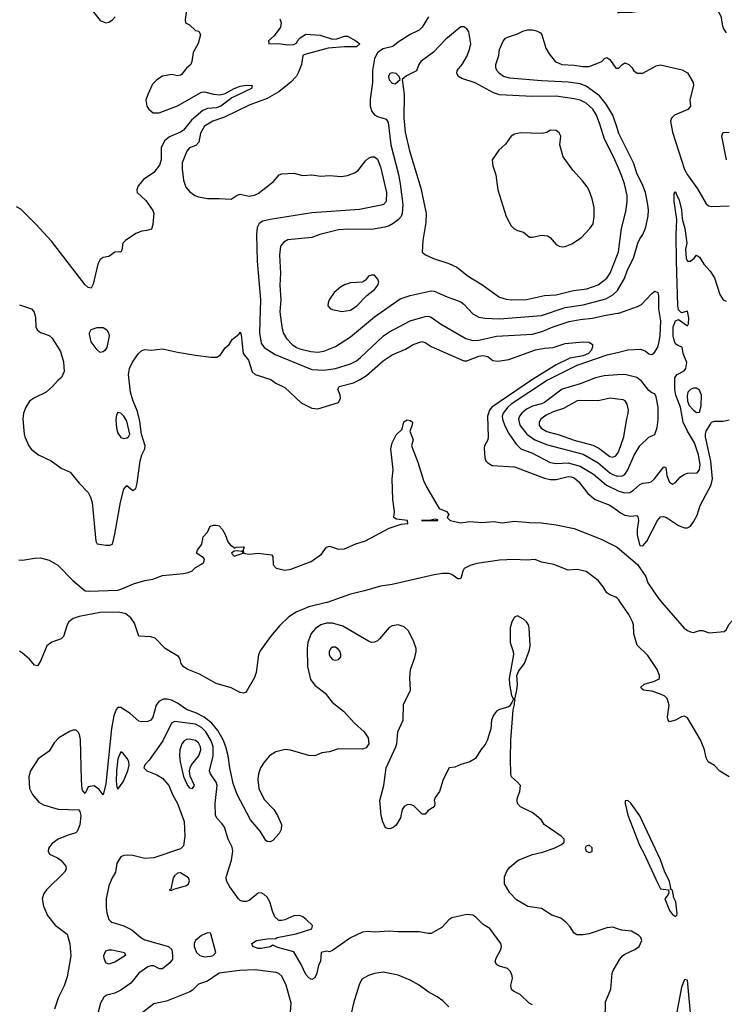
# Model space of a CAD drawing. Header units: inches. Extents: x 2001573 to 2220545, y 644482 to 846830.
# Tile 470 of 656: x 2125991 to 2130717, y 737302 to 743911. Entities that reach past the tile are written whole.
import ezdxf

# ---------------------------------------------------------------- set-up
doc = ezdxf.new("R2010")
doc.units = ezdxf.units.IN
doc.header["$MEASUREMENT"] = 0
for name, color, linetype in [('C1723', 7, 'Continuous'), ('C1724', 7, 'Continuous'), ('C1733', 7, 'Continuous'), ('C1734', 7, 'Continuous')]:
    doc.layers.add(name, color=color, linetype=linetype)

msp = doc.modelspace()

# ---------------------------------------------------------------- linework, layer by layer
at = {"layer": 'C1723', "color": 5}
for points, elevation in [([(2128053, 740000), (2128050, 739998.9), (2127930, 739969.6), (2127845.8, 739934.2), (2127796.7, 739903.3), (2127735.9, 739844.1), (2127672.8, 739770), (2127604.8, 739675.2), (2127592.1, 739647.9), (2127576.5, 739530), (2127565.1, 739494.9), (2127514.6, 739405.4), (2127504.9, 739395.1), (2127490.4, 739389.6), (2127470, 739394), (2127410, 739426.6), (2127310, 739455.4), (2127197, 739517), (2127119, 739550), (2127090, 739567), (2127075.1, 739590), (2127064.8, 739624.8), (2127056.9, 739636.9), (2126966.6, 739690), (2126900.1, 739760.1), (2126870, 739769.4), (2126790, 739772.7), (2126761.1, 739861.1), (2126736.2, 739896.2), (2126702.4, 739922.4), (2126653.2, 739933.2), (2126530, 739931.7), (2126390, 739904.1), (2126350, 739891.1), (2126320.9, 739870), (2126310.4, 739850), (2126285.5, 739770), (2126270, 739755.3), (2126207.7, 739732.3), (2126172.5, 739707.5), (2126130, 739605.2), (2126110, 739575.1), (2126090, 739579.5), (2126057.7, 739617.7), (2126010, 739658.7), (2125990, 739671.6)], 180), ([(2130000, 737809.3), (2129970, 737819.1), (2129930, 737815.4), (2129810, 737775.6), (2129770, 737767.6), (2129727.8, 737767.8), (2129710, 737779.3), (2129682.3, 737822.3), (2129653.7, 737853.7), (2129620.5, 737880.5), (2129561, 737901), (2129490, 737946), (2129399.4, 737959.4), (2129323.8, 738003.8), (2129279.3, 738050), (2129243.6, 738110), (2129242.3, 738157.7), (2129259.7, 738200.3), (2129277.6, 738222.4), (2129334, 738270), (2129430, 738306.7), (2129497.5, 738322.5), (2129575.3, 738350), (2129625.6, 738374.4), (2129642, 738390), (2129642, 738410), (2129622, 738430), (2129508, 738510), (2129490, 738538), (2129455.3, 738570), (2129428.7, 738590), (2129350, 738626.6), (2129330, 738649), (2129326.6, 738670), (2129329.4, 738690), (2129345.2, 738730), (2129349, 738770), (2129330, 738794), (2129290, 738829), (2129286, 738846), (2129282, 738950), (2129285, 739075), (2129300.5, 739279.5), (2129310, 739314), (2129311.5, 739350), (2129325.6, 739410), (2129329.5, 739449.5), (2129325.6, 739510), (2129338.5, 739541.5), (2129376.1, 739590), (2129410, 739680.4), (2129414.6, 739710), (2129409.1, 739829.1), (2129403.1, 739850), (2129390, 739869.7), (2129370, 739887.1), (2129330.8, 739909.2), (2129310, 739901.2), (2129291.6, 739868.4), (2129281.5, 739830), (2129280.3, 739730), (2129301.1, 739670), (2129302.6, 739650), (2129274.8, 739490), (2129276.3, 739450), (2129290, 739374), (2129302, 739350), (2129292.7, 739327.3), (2129276.3, 739303.7), (2129264.5, 739295.5), (2129210, 739280.9), (2129190, 739269.3), (2129170, 739242.7), (2129156.4, 739210), (2129150.6, 739150), (2129126.9, 739073.1), (2129114, 739046), (2129084, 739010), (2129048.1, 738951.9), (2129010.4, 738929.6), (2128950, 738912.7), (2128910, 738893.2), (2128871.6, 738888.4), (2128830.8, 738810), (2128806.8, 738730), (2128778, 738690), (2128771.3, 738670), (2128776, 738650), (2128770, 738628), (2128730, 738602), (2128710, 738578), (2128690, 738578), (2128633.8, 738633.8), (2128610, 738642.7), (2128590, 738641.2), (2128570, 738629), (2128557.3, 738610), (2128545.8, 738554.2), (2128515.2, 738504.8), (2128493.4, 738486.6), (2128470, 738479), (2128445.6, 738485.6), (2128426.3, 738526.3), (2128416, 738570), (2128407.3, 738670), (2128433.6, 738770), (2128449.6, 738890.4), (2128514.5, 739030), (2128520.7, 739050), (2128527.6, 739130), (2128562.2, 739210), (2128565.5, 739314.5), (2128612.1, 739410), (2128607.6, 739492.4), (2128612.2, 739550), (2128641.7, 739630), (2128649.7, 739670), (2128649.7, 739690), (2128635.7, 739735.7), (2128598, 739810), (2128570, 739836.3), (2128530, 739848.3), (2128490, 739843.5), (2128470, 739831.3), (2128403.7, 739756.3), (2128390, 739742.9), (2128370, 739733), (2128350, 739731.3), (2128330, 739738.9), (2128159.4, 739839.4), (2128090, 739859.9), (2128050, 739859.9), (2128010, 739848.2), (2127975.7, 739824.3), (2127947.1, 739790), (2127923.5, 739730), (2127918.6, 739690), (2127920.6, 739570), (2127941.7, 739481.7), (2127970, 739444.6), (2128039.5, 739390), (2128086.7, 739330), (2128162.4, 739270), (2128235.8, 739190), (2128301.3, 739130), (2128328.2, 739090), (2128333.4, 739050), (2128315.3, 739024.7), (2128290, 739014), (2128130, 739015.8), (2128070, 738996.9), (2128018, 738990), (2127970, 738969.7), (2127930, 738972.1), (2127808.4, 739008.4), (2127771.9, 739011.9), (2127710, 738997.4), (2127667.5, 738970), (2127630, 738926.8), (2127607.2, 738890), (2127592, 738850), (2127588.4, 738811.6), (2127596, 738750), (2127630, 738677.3), (2127696.5, 738610), (2127721.2, 738570), (2127747.6, 738510), (2127745.4, 738474.6), (2127732.3, 738447.7), (2127690, 738400.9), (2127670, 738392), (2127650, 738395.1), (2127641.7, 738401.7), (2127604.7, 738464.7), (2127540, 738540), (2127450.8, 738710.8), (2127423.5, 738783.5), (2127399.6, 738890), (2127389.9, 738970), (2127373.1, 739030), (2127356.3, 739076.3), (2127320, 739140), (2127278.8, 739190), (2127229.2, 739229.2), (2127177.2, 739257.2), (2127110, 739281.8), (2127050, 739323.2), (2127010, 739343), (2126979.3, 739350), (2126956, 739350), (2126924.8, 739335.2), (2126905.5, 739310), (2126885.1, 739230), (2126871, 739209), (2126850, 739201), (2126810, 739197.2), (2126790, 739202.2), (2126733.2, 739253.2), (2126670, 739294.6), (2126650, 739294.2), (2126639.3, 739280.7), (2126622, 739238), (2126606.1, 739153.9), (2126570, 738781.2), (2126550, 738708.7), (2126524.7, 738744.7), (2126490, 738768), (2126450, 738762), (2126430, 738718), (2126414.6, 738734.6), (2126410, 738746), (2126406.4, 738806.4), (2126399.8, 739079.8), (2126393, 739113), (2126386.5, 739126.5), (2126370, 739142), (2126350, 739142.6), (2126330, 739135.5), (2126253.7, 739090), (2126222, 739058), (2126190, 739001.5), (2126114.6, 738950), (2126062.8, 738870), (2126052.8, 738830), (2126056.9, 738750), (2126077.4, 738710), (2126119.3, 738659.3), (2126150, 738640.2), (2126250, 738612.8), (2126387.1, 738607.1), (2126395.6, 738595.6), (2126400.2, 738570), (2126394.2, 738505.8), (2126377.7, 738462.3), (2126367.2, 738452.8), (2126310, 738436.1), (2126250, 738409.8), (2126210, 738382.2), (2126184.3, 738350), (2126181.8, 738330), (2126190.2, 738310.2), (2126245, 738285), (2126267, 738270), (2126299.6, 738230), (2126302.6, 738210), (2126291.8, 738190), (2126170, 738069.8), (2126153.6, 738046.4), (2126143.1, 738010), (2126150, 737961.7), (2126177.5, 737897.5), (2126230, 737833.4), (2126310, 737773.1), (2126327.7, 737707.7), (2126333.6, 737626.4), (2126310, 737485.6), (2126290, 737426), (2126251.1, 737348.9), (2126224.4, 737270)], 220), ([(2129430, 737297.8), (2129408.3, 737310), (2129348.4, 737368.4), (2129302.9, 737390), (2129290, 737401.6), (2129286, 737430), (2129296, 737476), (2129294.3, 737494.3), (2129283, 737523), (2129263.1, 737543.1), (2129210, 737557.2), (2129190, 737569.9), (2129180.9, 737590), (2129187.4, 737612.6), (2129217.6, 737670), (2129222.9, 737690), (2129217.6, 737710), (2129143.6, 737810), (2129098.8, 737838.8), (2129050, 737888), (2129030, 737900.5), (2128990, 737904.7), (2128890, 737882.7), (2128868.8, 737870), (2128823, 737817), (2128750, 737778), (2128730, 737777), (2128670, 737787.8), (2128530, 737788.4), (2128470, 737794), (2128370, 737787.1), (2128329.1, 737790.9), (2128290, 737785.4), (2128209.2, 737749.2), (2128090, 737662.7), (2128070, 737654), (2128050, 737659), (2128014, 737650), (2128007.7, 737590), (2127995.8, 737564.2), (2127984.9, 737510), (2127970, 737479), (2127950, 737469.2), (2127930, 737479), (2127910, 737502), (2127878, 737570), (2127830, 737654), (2127723.1, 737683.1), (2127690, 737698), (2127671.1, 737688.9), (2127610, 737676), (2127590, 737676), (2127555.3, 737690), (2127548.7, 737710), (2127579, 737730), (2127650, 737741.6), (2127710, 737744.7), (2127718, 737750), (2127844.8, 737775.2), (2127951.5, 737808.5), (2127956, 737830), (2127912.3, 737872.3), (2127890, 737889.6), (2127870, 737897.6), (2127830, 737895.6), (2127769.6, 737869.6), (2127750, 737863.5), (2127730, 737864.7), (2127701.3, 737890), (2127686.3, 737926.3), (2127669.7, 737990), (2127650, 738020.5), (2127630, 738038.7), (2127610, 738049.6), (2127590, 738047.3), (2127530, 737998), (2127510, 737991.1), (2127490, 737991.1), (2127470, 737998.9), (2127458, 738010), (2127401.7, 738090), (2127378.9, 738130), (2127375.8, 738155.8), (2127412, 738270), (2127421.1, 738330), (2127416.1, 738356.1), (2127389.7, 738410), (2127363.9, 738490), (2127350, 738513), (2127314.7, 738550), (2127305.1, 738570), (2127301.6, 738650), (2127316, 738770), (2127310, 738793.3), (2127269.9, 738850), (2127263.4, 738870), (2127288.8, 738970), (2127288.5, 739030), (2127276.3, 739070), (2127239.9, 739130), (2127210, 739160.6), (2127170, 739182.6), (2127030, 739200.3), (2127010.2, 739189.8), (2126950.2, 739070), (2126859, 738941), (2126830.6, 738910), (2126822.8, 738890), (2126844, 738870), (2126910, 738842.9), (2126950, 738820.4), (2126990.9, 738770), (2127016.7, 738710), (2127050.1, 738650), (2127093.5, 738530), (2127099.6, 738430), (2127090, 738365.4), (2127070, 738345.2), (2126890, 738285.7), (2126830, 738281.7), (2126750, 738301.5), (2126717, 738303), (2126690, 738300.7), (2126670, 738292.7), (2126643.8, 738250), (2126634, 738190), (2126610, 738147.3), (2126590, 738096.9), (2126572, 738010), (2126571.2, 737951.2), (2126575.7, 737915.7), (2126590, 737871.8), (2126601.2, 737861.2), (2126610, 737853.4), (2126690, 737829.1), (2126742.7, 737802.7), (2126803.2, 737750), (2126830, 737734.2), (2126989.6, 737689.6), (2127011.5, 737670), (2127016.8, 737630), (2127015, 737605), (2126999.3, 737580.7), (2126950, 737540.7), (2126930, 737539.4), (2126890, 737560.3), (2126870, 737560.8), (2126850, 737553.6), (2126790.3, 737510), (2126737, 737443), (2126670, 737396.1), (2126630, 737377.3), (2126575.9, 737364.1), (2126556, 737350), (2126533.8, 737310), (2126516.9, 737250)], 240), ([(2130000, 736792.7), (2129990, 736809.3), (2129950, 736819.5), (2129936, 736830), (2129926.7, 736846.7), (2129911.6, 736930), (2129916.3, 737030), (2129882, 737110), (2129882, 737130), (2129911.5, 737210), (2129919.7, 737260.3), (2129920.6, 737319.4), (2129955.9, 737404.1), (2129965.1, 737510), (2129971.6, 737530), (2130000, 737578.2)], 220), ([(2127807.5, 737250), (2127811.8, 737310), (2127779.1, 737430), (2127750, 737490.6), (2127730, 737508.4), (2127710, 737515.5), (2127570, 737533.7), (2127466, 737530), (2127330, 737510.8), (2127250, 737458.2), (2127190, 737436.9), (2127150, 737396.9), (2127133.1, 737386.9), (2126976.4, 737323.6), (2126890, 737304.4), (2126792.2, 737230)], 260), ([(2128870, 737285.6), (2128830, 737324.7), (2128791.7, 737351.7), (2128730, 737386.6), (2128670.8, 737430.8), (2128610, 737464.4), (2128530, 737497.2), (2128430, 737517.2), (2128371.4, 737508.6), (2128330, 737495.8), (2128286.7, 737470), (2128267.1, 737432.9), (2128230, 737309.2), (2128202.9, 737190)], 260)]:
    msp.add_lwpolyline(points, dxfattribs=dict(at, elevation=elevation))
for points, elevation in [([(2128090, 739699.6), (2128078, 739690), (2128067.8, 739670), (2128067.6, 739650), (2128073.5, 739633.5), (2128090, 739617.1), (2128110, 739612.4), (2128130, 739617.1), (2128145.4, 739634.6), (2128146, 739650), (2128139.7, 739670), (2128130, 739684.5), (2128110, 739698.7)], 240), ([(2127130, 739082.4), (2127110, 739079), (2127094.6, 739070), (2127079.3, 739050), (2127065.1, 739010), (2127062.9, 738970), (2127067.1, 738930), (2127090, 738831), (2127117.1, 738770), (2127130, 738755.5), (2127150, 738750.7), (2127164.5, 738770), (2127133.7, 738833.7), (2127130.7, 738870), (2127134.4, 738890), (2127144.2, 738910), (2127193.3, 738970), (2127206.3, 739010), (2127204.3, 739030), (2127190, 739057.1), (2127170, 739073.6)], 260), ([(2126670, 738997), (2126650, 738949.3), (2126641.3, 738870), (2126638.7, 738798.7), (2126642.9, 738762.9), (2126650, 738745.7), (2126684.7, 738795.3), (2126717, 738870), (2126726.3, 738906.3), (2126722.7, 738930), (2126713.2, 738950), (2126685.8, 738985.8)], 240), ([(2129810, 738369.2), (2129790, 738364), (2129784.4, 738350), (2129790, 738328.9), (2129810, 738320.4), (2129830, 738328), (2129830, 738353.2)], 220), ([(2127070, 738183.7), (2127050, 738182.7), (2127030, 738165.2), (2127021.6, 738150), (2127004.7, 738075.3), (2126994, 738070), (2127010, 738066), (2127024, 738076), (2127110, 738099.1), (2127122.7, 738110), (2127129.4, 738130), (2127123.7, 738150)], 260), ([(2127250, 737782.9), (2127210, 737764.7), (2127170.4, 737730), (2127161.1, 737710), (2127161.7, 737690), (2127178, 737650), (2127199.3, 737630), (2127230, 737621.8), (2127270, 737625.8), (2127289.8, 737630.2), (2127306.3, 737650), (2127274.2, 737774.2), (2127270, 737779.3)], 260), ([(2126590, 737570.7), (2126570, 737579.8), (2126558.2, 737610), (2126556.6, 737630), (2126570, 737660.7), (2126590, 737668.4), (2126610, 737668.1), (2126694, 737650), (2126700.5, 737630), (2126630, 737584.7)], 220)]:
    msp.add_lwpolyline(points, close=True, dxfattribs=dict(at, elevation=elevation))
at = {"layer": 'C1724', "color": 5}
for points, elevation in [([(2126430, 744033.4), (2126530, 743905.3), (2126570, 743889.1), (2126590, 743894), (2126614, 743910), (2126632, 743930)], 220), ([(2127114, 744010), (2127100.7, 743910), (2127104, 743890), (2127130, 743877), (2127170, 743839.5), (2127193.4, 743833.4), (2127204.9, 743810), (2127188.2, 743751.8), (2127154.9, 743690), (2127146, 743630), (2127138, 743610), (2127110, 743585.4), (2127075.8, 743544.2), (2127070, 743538.7), (2127050, 743534.3), (2127010, 743542.7), (2126950, 743531.3), (2126910, 743507.2), (2126882.4, 743477.6), (2126850.2, 743410), (2126838.3, 743370), (2126844.9, 743330), (2126856.3, 743310), (2126885.5, 743285.5), (2126926.8, 743286.8), (2127050, 743333.6), (2127210, 743425.1), (2127230, 743426.8), (2127290, 743411), (2127332.5, 743407.5), (2127370, 743416.2), (2127430, 743449.2), (2127470, 743464.2), (2127512.1, 743472.1), (2127550.8, 743470), (2127545.5, 743450), (2127414.6, 743385.4), (2127340.2, 743330), (2127310, 743319.3), (2127250, 743314.7), (2127218.9, 743301.1), (2127144.1, 743235.9), (2127090, 743169.8), (2127070, 743156.8), (2126995.6, 743124.4), (2126962, 743098), (2126941, 743050), (2126940.1, 742970), (2126930, 742933.7), (2126890, 742884.4), (2126820.6, 742839.4), (2126785.1, 742794.9), (2126775.8, 742770), (2126779.3, 742750), (2126837.8, 742697.8), (2126884.7, 742630), (2126890.2, 742610), (2126889.3, 742590), (2126884.2, 742535.8), (2126874.4, 742505.6), (2126844.4, 742495.6), (2126810, 742491.8), (2126770, 742475.5), (2126701.6, 742430), (2126682, 742410), (2126677.1, 742362.9), (2126670.5, 742349.5), (2126652.9, 742352.9), (2126630, 742349.5), (2126590, 742322), (2126550, 742314.7), (2126530, 742300.7), (2126514.6, 742270), (2126484, 742136), (2126470, 742109.6), (2126450, 742112.8), (2126430, 742130.9), (2126204.2, 742424.2), (2126099.6, 742539.6), (2125998.1, 742638.1), (2125970, 742653.8)], 220), ([(2127735.9, 743915.9), (2127745.2, 743890), (2127739.5, 743860.5), (2127696.9, 743803.1), (2127659.1, 743770), (2127662, 743750), (2127727.8, 743752.2), (2127790, 743743.1), (2127830, 743744), (2127850, 743756), (2127855.1, 743770), (2127871.5, 743790), (2127910, 743812.8), (2128006.4, 743806.4), (2128090, 743779.6), (2128117.2, 743782.8), (2128170, 743801.1), (2128190, 743799.5), (2128244.9, 743770), (2128271.4, 743750), (2128250, 743729.2), (2128170, 743728.7), (2128061.2, 743718.8), (2127902.6, 743677.4), (2127890.3, 743669.7), (2127880.3, 743610), (2127862, 743558), (2127847.7, 743532.3), (2127809.3, 743490.7), (2127730, 743427.6), (2127650, 743382.7), (2127530, 743338.1), (2127364.1, 743255.9), (2127286.4, 743230), (2127230, 743195.3), (2127203.5, 743150), (2127192, 743088), (2127172.4, 743067.6), (2127130.4, 743050), (2127120.3, 743039.7), (2127111.8, 743028.2), (2127080.3, 742950), (2127080.3, 742910), (2127090, 742834), (2127106.2, 742786.2), (2127130, 742758.8), (2127166, 742730), (2127190, 742721.6), (2127250, 742710.4), (2127328.3, 742711.7), (2127410, 742705.7), (2127450, 742732.2), (2127470, 742739.5), (2127530, 742727.4), (2127566, 742734), (2127590, 742744.9), (2127694.5, 742825.5), (2127731.2, 742868.8), (2127750, 742876), (2127830, 742880.1), (2127890, 742865.8), (2127950, 742868.7), (2128010, 742861.4), (2128070, 742865.9), (2128150, 742859), (2128190, 742864.1), (2128237.4, 742882.6), (2128261.6, 742898.4), (2128310, 742964.5), (2128330, 742981.6), (2128350, 742990.3), (2128370, 742990.4), (2128390, 742974.9), (2128410, 742923), (2128451.3, 742750), (2128450.1, 742689.9), (2128432, 742670), (2128415, 742665), (2128270, 742636.7), (2127950, 742615), (2127670, 742570.5), (2127621.7, 742558.3), (2127597, 742543), (2127583.7, 742516.3), (2127579.1, 742470), (2127584.2, 742290), (2127605.8, 742030), (2127600.2, 741810), (2127610, 741739.1), (2127630.2, 741710), (2127703.8, 741663.8), (2127950, 741562.5), (2128030, 741558.9), (2128110, 741569.1), (2128210, 741601.6), (2128250, 741621.8), (2128277.3, 741642.7), (2128431.3, 741788.7), (2128466.3, 741813.7), (2128610, 741890.2), (2128710, 741919.2), (2128730, 741921.2), (2128750, 741915.2), (2128813.1, 741870), (2128984.2, 741770), (2129030, 741757.8), (2129070, 741758.9), (2129190, 741787.5), (2129430, 741801.2), (2129499.2, 741820.8), (2129569.5, 741850.5), (2129675.4, 741884.6), (2129750, 741898.7), (2129833.4, 741906.6), (2129910, 741926.3), (2130000, 741940.2)], 240), ([(2128733.4, 743930), (2128690, 743861.6), (2128670, 743839.6), (2128610, 743811), (2128530, 743759.8), (2128494.6, 743730), (2128430, 743714.5), (2128410, 743703.9), (2128390, 743689), (2128370.1, 743650), (2128357.2, 743570), (2128358.5, 743490), (2128342, 743378), (2128342.6, 743330), (2128354, 743294), (2128370, 743273.4), (2128390, 743262), (2128450, 743243.6), (2128462, 743222), (2128481, 743070), (2128531.9, 742871.9), (2128543.7, 742810), (2128560.4, 742670), (2128557.4, 742610), (2128550.2, 742590), (2128532.6, 742570), (2128496.5, 742543.5), (2128470, 742528.4), (2128441, 742519), (2128350, 742502.1), (2128195, 742505), (2128130, 742499.9), (2128004, 742470), (2127950, 742448), (2127790, 742432.6), (2127762.4, 742417.6), (2127741.3, 742390), (2127734.3, 742330), (2127741.1, 742210), (2127736.5, 742130), (2127741.6, 742030), (2127735.5, 741950), (2127749.1, 741849.1), (2127758.3, 741810), (2127780.3, 741770), (2127818, 741730), (2127847, 741710), (2127870, 741701.8), (2127943.6, 741683.6), (2127990, 741679), (2128030, 741685.2), (2128110, 741716.5), (2128210, 741782.2), (2128370, 741917.1), (2128542.5, 742037.5), (2128610, 742060.8), (2128750, 742091.1), (2128770, 742089.2), (2128857.1, 742050), (2128950, 742016.3), (2128970, 742002.4), (2129030, 741936.9), (2129070, 741915.2), (2129110, 741906.8), (2129210, 741903), (2129490, 741926.5), (2129650, 741979.4), (2129770, 741997.5), (2129922.1, 742037.9), (2129970, 742064.8), (2130000, 742093.5)], 260), ([(2130000, 742929.7), (2129973.5, 742990), (2129912.5, 743110), (2129882.7, 743210), (2129859.6, 743270), (2129835.6, 743310), (2129789.6, 743349.6), (2129750, 743369.9), (2129710, 743380.9), (2129590, 743397.5), (2129430, 743394.6), (2129210, 743406.7), (2129170, 743420.2), (2129046.3, 743486.3), (2128956.6, 743516.6), (2128934.3, 743530), (2128922, 743550), (2128926.3, 743570), (2128958, 743610), (2128990, 743664.9), (2129008.2, 743710), (2129018, 743750), (2129003.6, 743830), (2128990, 743849.4), (2128970, 743862), (2128950, 743862), (2128850, 743779.7), (2128766.2, 743693.8), (2128682.6, 743630), (2128668.9, 743610), (2128652, 743568), (2128586.1, 743533.9), (2128556, 743510), (2128568.8, 743408.8), (2128566.9, 743250), (2128576.2, 743156.2), (2128604.7, 743030), (2128681.1, 742781.1), (2128716.5, 742610), (2128715.5, 742550), (2128694.7, 742430), (2128690.6, 742350.6), (2128712.5, 742332.5), (2128767.2, 742307.2), (2128870, 742274.9), (2128922, 742250), (2128999.3, 742190), (2129090, 742134), (2129210, 742049), (2129254.6, 742034.6), (2129290.9, 742030.9), (2129390, 742034), (2129450, 742047.1), (2129510, 742060.8), (2129590, 742063.3), (2129705.7, 742094.3), (2129795.2, 742104.8), (2129870, 742130.8), (2129930, 742176), (2129951.5, 742210), (2130000, 742335.3)], 280), ([(2130000, 743177.4), (2129968.5, 743270), (2129924.5, 743344.5), (2129879, 743399), (2129790, 743464.4), (2129750, 743480.2), (2129670, 743492.5), (2129490, 743499.6), (2129278.2, 743518.2), (2129236.3, 743530), (2129208.5, 743550), (2129192.2, 743570), (2129184.7, 743590), (2129184.7, 743610), (2129205, 743670), (2129210, 743711), (2129233.8, 743766.2), (2129250, 743786), (2129270, 743796), (2129330, 743817.1), (2129364.9, 743835.1), (2129396.8, 743843.2), (2129430, 743843.2), (2129457.2, 743837.2), (2129483.4, 743823.4), (2129492.9, 743810), (2129520.9, 743720.9), (2129542.3, 743682.3), (2129582.4, 743630), (2129626.8, 743610), (2129710, 743605.4), (2129770, 743596.9), (2129810, 743597.8), (2129896, 743630), (2129912.7, 743650), (2129930, 743657.4), (2129950, 743644.4), (2129990, 743585.5), (2130000, 743585.5)], 260), ([(2125990, 741998), (2126070.8, 741970), (2126088.4, 741948.4), (2126097, 741910), (2126099.3, 741850), (2126108, 741830), (2126130.3, 741810.3), (2126190, 741790.3), (2126210, 741772.8), (2126264.4, 741684.4), (2126285.1, 741614.9), (2126290.1, 741549.9), (2126272.4, 741510), (2126249.1, 741490.9), (2126212, 741448), (2126168.5, 741411.5), (2126090, 741372.1), (2126057.6, 741350), (2126031.7, 741310), (2126016.9, 741270), (2126012.9, 741230), (2126020.4, 741130), (2126026.4, 741110), (2126051.6, 741051.6), (2126068.2, 741028.2), (2126118, 740990), (2126203, 740950), (2126270, 740900.4), (2126330, 740872.9), (2126390, 740799.3), (2126450, 740737.3), (2126466.8, 740706.8), (2126478, 740670), (2126502.5, 740410), (2126510, 740392.2), (2126570, 740382.9), (2126596.1, 740383.9), (2126613.4, 740390), (2126630, 740458), (2126667.9, 740672.1), (2126690, 740758.8), (2126710, 740784), (2126750, 740750.8), (2126770, 740764.9), (2126779.4, 740800.6), (2126799.1, 740950), (2126811.4, 740990), (2126831.3, 741030), (2126832.5, 741050), (2126808.3, 741130), (2126797.3, 741217.3), (2126781.3, 741281.3), (2126750, 741357.4), (2126734.9, 741410), (2126721.1, 741530), (2126727.2, 741570), (2126748.1, 741611.9), (2126788.2, 741670), (2126810, 741691.1), (2126830, 741696.2), (2126873.6, 741693.6), (2126950, 741702.1), (2127050, 741679.6), (2127170, 741659.9), (2127274.5, 741645.5), (2127313.1, 741646.9), (2127338, 741662), (2127370, 741708.2), (2127395.1, 741730), (2127416, 741764), (2127460.2, 741799.8), (2127470, 741816), (2127475.8, 741795.8), (2127490.2, 741670.2), (2127525, 741625), (2127550, 741546.4), (2127570.6, 741530), (2127676, 741496), (2127710, 741470.4), (2127770, 741441.6), (2127879.5, 741339.5), (2127950, 741302.4), (2127990, 741299.3), (2128130, 741341.6), (2128142.4, 741370), (2128139.6, 741390), (2128124.5, 741430), (2128133.2, 741450), (2128230, 741473.5), (2128270, 741493), (2128317.1, 741522.9), (2128430, 741620.2), (2128490, 741660.9), (2128579.8, 741700.2), (2128629.4, 741730), (2128689.2, 741750), (2128710, 741743.9), (2128750, 741716.5), (2128970, 741621.8), (2128990, 741620.9), (2129070, 741653.3), (2129096.6, 741656.6), (2129130.1, 741650.1), (2129164.5, 741624.5), (2129198.3, 741618.3), (2129271.3, 741630), (2129450, 741694.9), (2129510, 741706), (2129570, 741710.6), (2129650, 741738.1), (2129770, 741747.7), (2129810, 741746.1), (2129831.9, 741731.9), (2129832.5, 741712.5), (2129824.3, 741690), (2129805.5, 741670), (2129770, 741655.2), (2129681.5, 741638.5), (2129590, 741595.4), (2129430, 741496.7), (2129157.5, 741310), (2129141.9, 741290), (2129127.6, 741250), (2129134.2, 741110), (2129131.3, 741090), (2129109, 741050), (2129105.4, 741034.6), (2129110.3, 740970), (2129117.1, 740950), (2129130, 740935.5), (2129159.2, 740919.2), (2129310, 740909.4), (2129510, 740832.6), (2129550, 740825.8), (2129590, 740825.1), (2129670, 740844.6), (2129690, 740843.3), (2129710, 740835.1), (2129741.8, 740810), (2129800.7, 740730), (2129850, 740690.2), (2129950, 740653.4), (2130000, 740617.3)], 220), ([(2130000, 741675.4), (2129930, 741658.4), (2129727.8, 741590), (2129530, 741491), (2129288.3, 741330), (2129265.3, 741310), (2129234.6, 741270), (2129227.8, 741250), (2129228.5, 741230), (2129244.9, 741184.9), (2129272.5, 741132.5), (2129321.6, 741061.6), (2129351.4, 741031.4), (2129430, 741000.9), (2129550, 740939.9), (2129590, 740932.1), (2129670, 740936), (2129750, 740915), (2129839.7, 740859.7), (2129926.5, 740786.5), (2130000, 740751.9)], 240), ([(2130000, 741526.4), (2129910, 741521.2), (2129852.1, 741507.9), (2129750, 741467.7), (2129628.7, 741430), (2129510, 741340.9), (2129490, 741331.9), (2129430, 741317.5), (2129390, 741296.7), (2129358.1, 741270), (2129342.8, 741250), (2129337.2, 741230), (2129346.5, 741190), (2129393, 741130), (2129446.4, 741090), (2129530, 741057.5), (2129770, 740994.5), (2129870, 740937.2), (2129950, 740869.1), (2129970, 740857.5), (2129990.5, 740849.5), (2130000, 740849.1)], 260), ([(2130000, 741364.6), (2129951.4, 741371.4), (2129870, 741352.4), (2129750, 741355.8), (2129730, 741351.6), (2129638.8, 741301.2), (2129570, 741278.1), (2129523.2, 741256.8), (2129486.5, 741230), (2129474.5, 741210), (2129475.4, 741190), (2129489.3, 741170), (2129527.3, 741147.3), (2129610, 741124.9), (2129710, 741088.5), (2129834.3, 741054.3), (2129874.8, 741034.8), (2129950, 740979.2), (2129970, 740974.4), (2129990, 740984.6), (2130000, 740999.6)], 280), ([(2125985.2, 740285.2), (2126010, 740283.8), (2126090, 740296.9), (2126130, 740298), (2126190, 740282.6), (2126246, 740250), (2126346.8, 740146.8), (2126430, 740077.8), (2126454.2, 740074.2), (2126650, 740082.7), (2126676.2, 740090), (2126754.7, 740125.3), (2126830, 740146.2), (2126884.8, 740155.2), (2126950, 740181.2), (2127090, 740193.4), (2127120.4, 740199.6), (2127148.4, 740211.6), (2127170, 740233.4), (2127210, 740255.6), (2127226.6, 740270), (2127229.7, 740290), (2127220.9, 740300.9), (2127178, 740330), (2127182.7, 740350), (2127213.2, 740390), (2127220.9, 740439.1), (2127250, 740471.3), (2127269.6, 740510.4), (2127290, 740517.3), (2127310, 740517.3), (2127330, 740513.4), (2127350, 740490.7), (2127370, 740456.3), (2127386.8, 740406.8), (2127404.4, 740384.4), (2127428.2, 740370), (2127430, 740364.7), (2127446, 740370), (2127492.4, 740372.4), (2127496.4, 740370), (2127490.5, 740350), (2127492, 740330), (2127530, 740323.6), (2127590, 740330.4), (2127679.2, 740319.2), (2127688.2, 740308.2), (2127692.2, 740252.2), (2127710.3, 740230.3), (2127770, 740215.3), (2127810, 740222.8), (2127946.7, 740273.3), (2128015.5, 740324.5), (2128050, 740370.5), (2128070, 740376.3), (2128130, 740356.5), (2128170, 740360.3), (2128246.3, 740393.7), (2128310, 740413.7), (2128470, 740498), (2128550, 740525), (2128595.3, 740530), (2128592.7, 740550), (2128517.7, 740557.7), (2128499.5, 740570), (2128505.1, 740610), (2128493.6, 740690), (2128488.9, 740830), (2128495.4, 740890), (2128480.9, 741030), (2128489.7, 741070), (2128516.6, 741123.4), (2128556.6, 741163.4), (2128568.6, 741211.4), (2128590, 741224.2), (2128610, 741220.3), (2128626, 741210), (2128623.6, 741190), (2128608, 741150), (2128631, 741090), (2128618, 741050), (2128661.8, 740941.8), (2128698.8, 740818.8), (2128720.7, 740770), (2128805.3, 740630), (2128852.7, 740610), (2128870.4, 740590), (2128857.3, 740570), (2128878.8, 740550), (2128950, 740534), (2129010, 740543.5), (2129090, 740536.9), (2129170, 740543), (2129230, 740533.2), (2129310, 740545), (2129410, 740535.8), (2129490, 740534), (2129590, 740520.9), (2129710, 740495.6), (2129890, 740424.7), (2129993, 740373), (2130000, 740367.2)], 180), ([(2130000, 740026.2), (2129990, 740035.3), (2129950, 740050.6), (2129930, 740064.2), (2129905.1, 740105.1), (2129870, 740147.1), (2129790, 740207.5), (2129730, 740220.3), (2129670, 740215.4), (2129573.5, 740253.5), (2129490, 740269.8), (2129448.4, 740288.4), (2129390, 740283.8), (2129306.6, 740286.6), (2129210, 740283), (2129058.2, 740261.8), (2129012.1, 740247.9), (2128972.7, 740227.3), (2128962.3, 740210), (2128950, 740161.2), (2128941.4, 740158.6), (2128930, 740158), (2128890, 740186.6), (2128870, 740193.1), (2128826.4, 740193.6), (2128770, 740185.7), (2128490, 740120.8), (2128410, 740109.2), (2128303.4, 740076.6), (2128210, 740055.5), (2128053, 740000)], 180)]:
    msp.add_lwpolyline(points, dxfattribs=dict(at, elevation=elevation))
for points, elevation in [([(2128490, 743553.4), (2128474, 743550), (2128463.6, 743530), (2128470, 743508.4), (2128490, 743485.5), (2128510, 743480.5), (2128544, 743510), (2128537.2, 743530), (2128516, 743550)], 280), ([(2129552, 743170), (2129526.7, 743153.3), (2129493.1, 743146.9), (2129350, 743150.7), (2129310, 743142), (2129288, 743130), (2129250, 743076), (2129204.7, 743035.3), (2129159.3, 742970), (2129164.4, 742930), (2129184, 742870), (2129198.5, 742770), (2129254.9, 742590), (2129288.2, 742528.2), (2129305.5, 742510), (2129330, 742496.4), (2129370, 742484), (2129410, 742450.8), (2129430, 742450.4), (2129490, 742464.6), (2129530, 742459.5), (2129549, 742449), (2129590, 742403), (2129610, 742390.5), (2129630, 742386), (2129650, 742388.5), (2129694.2, 742405.8), (2129759.5, 742450), (2129815.6, 742510), (2129838.2, 742541.8), (2129844.2, 742590), (2129844.7, 742650), (2129830, 742709), (2129810, 742764), (2129796.2, 742790), (2129765.6, 742830), (2129700.5, 742900.5), (2129635.1, 742990), (2129613, 743070), (2129621, 743130), (2129610, 743152.6), (2129590, 743168.2)], 320), ([(2128370, 742197.2), (2128350, 742197.2), (2128330.7, 742189.3), (2128310, 742162), (2128290, 742148.7), (2128210, 742145.1), (2128170, 742131.3), (2128143.4, 742116.6), (2128101.1, 742078.9), (2128067.7, 742030), (2128059.1, 742010), (2128057.3, 741990), (2128072.4, 741972.4), (2128090, 741964.9), (2128151.7, 741951.7), (2128210, 741962), (2128253.3, 741990), (2128319.2, 742060.8), (2128370, 742101.1), (2128394, 742130), (2128399.3, 742150), (2128392.7, 742170)], 280), ([(2126530, 741678), (2126510, 741694.5), (2126470, 741748.2), (2126458.9, 741801.1), (2126458.9, 741810), (2126470, 741830.4), (2126510, 741845.5), (2126550, 741844.9), (2126574.8, 741830), (2126587.3, 741810), (2126590.5, 741789.5), (2126576.3, 741710), (2126562.8, 741690), (2126550, 741680.9)], 220), ([(2126650, 741274.7), (2126640.4, 741259.6), (2126635.5, 741224.5), (2126640.9, 741170), (2126650, 741135.3), (2126670, 741106), (2126690, 741100.2), (2126710, 741103.9), (2126720.5, 741110), (2126730.5, 741130), (2126710, 741217), (2126690, 741249.6), (2126670, 741269.6)], 240), ([(2128778.6, 740558.6), (2128747.6, 740552.4), (2128686.7, 740550), (2128790, 740549.2), (2128795.3, 740550), (2128794.6, 740554.6)], 180), ([(2127450, 740346.6), (2127430, 740344.5), (2127410.7, 740330), (2127430, 740310.7), (2127470, 740324.4), (2127488.7, 740330), (2127486, 740346), (2127478, 740342)], 180)]:
    msp.add_lwpolyline(points, close=True, dxfattribs=dict(at, elevation=elevation))
at = {"layer": 'C1733', "color": 5}
for points, elevation in [([(2130748.5, 738828.5), (2130687.6, 738867.6), (2130650, 738906), (2130608, 738930), (2130596, 738956), (2130585.1, 739010), (2130557.9, 739077.9), (2130470, 739224.2), (2130450, 739235.3), (2130430, 739232), (2130390, 739208.8), (2130350, 739197), (2130339.6, 739210), (2130335.4, 739230), (2130347.4, 739310), (2130333.7, 739353.7), (2130317.4, 739370), (2130290, 739383.2), (2130230, 739403.5), (2130176, 739410), (2130161.6, 739421.6), (2130156.4, 739430), (2130178.5, 739450), (2130248.9, 739471.1), (2130275.9, 739484.1), (2130281.5, 739490), (2130282.9, 739510), (2130266.3, 739550), (2130204.4, 739644.4), (2130133, 739713), (2130110, 739789.2), (2130107, 739850), (2130100.3, 739870), (2130077.6, 739917.6), (2130021.6, 740000)], 180), ([(2130298.2, 740000), (2130447.7, 739827.7), (2130470, 739810.3), (2130490, 739801.6), (2130510, 739798.8), (2130550.6, 739810.6), (2130570, 739810.7), (2130615.5, 739795.5), (2130716, 739804), (2130730, 739814.9), (2130750, 739852.7), (2130770, 739877), (2130845.2, 739910), (2130854.9, 739925.1), (2130860.5, 739950), (2130881.6, 739970), (2130916.3, 739990), (2130919.7, 740000)], 180), ([(2130000, 737578.2), (2130015.5, 737604.5), (2130033.6, 737626.4), (2130050, 737639.3), (2130117.2, 737670), (2130146, 737690), (2130163.7, 737730), (2130157.2, 737750), (2130144.1, 737764.1), (2130093.9, 737793.9), (2130030, 737799.6), (2130000, 737809.3)], 220), ([(2130496, 737170), (2130470, 737464), (2130450, 737468), (2130430, 737418), (2130399.5, 737250)], 220)]:
    msp.add_lwpolyline(points, dxfattribs=dict(at, elevation=elevation))
at = {"layer": 'C1733', "color": 5, "elevation": 220}
msp.add_lwpolyline([(2130070, 738669), (2130052, 738668), (2130051.1, 738648.9), (2130070, 738570.8), (2130148.9, 738370), (2130177.2, 738317.2), (2130270, 738112.2), (2130290, 738077.6), (2130342.8, 738070), (2130344.9, 738050), (2130341.1, 738038.9), (2130318.9, 738010), (2130350, 737931.3), (2130370, 737906), (2130390, 737891), (2130399.5, 737900.5), (2130400.9, 737910), (2130392.7, 737990), (2130377.7, 738017.7), (2130370, 738066), (2130355.5, 738075.5), (2130358.6, 738081.4), (2130350, 738125.6), (2130316, 738196), (2130290, 738272), (2130150, 738567.3), (2130090, 738652.7)], close=True, dxfattribs=at)
at = {"layer": 'C1734', "color": 5}
for points, elevation in [([(2130000, 743960), (2130010, 743959), (2130097.4, 743962.6), (2130230, 743979.8), (2130290, 743968.1), (2130310, 743980.3), (2130370, 744044.4), (2130390, 744094), (2130410, 744106), (2130430, 744104.4), (2130450, 744098.4), (2130493.5, 744073.5), (2130570, 744024), (2130637, 743997), (2130661.6, 743981.6), (2130680.3, 743960.3), (2130693.7, 743933.7), (2130703.7, 743870), (2130712.2, 743850), (2130730, 743822.4)], 280), ([(2130000, 743585.5), (2130010, 743585.5), (2130030, 743608), (2130050, 743620.5), (2130075.5, 743610), (2130096.4, 743590), (2130110, 743567.3), (2130132, 743552), (2130170, 743552.6), (2130259.1, 743600.9), (2130290, 743606.9), (2130434.7, 743574.7), (2130470, 743554), (2130508, 743490), (2130510.6, 743470), (2130486, 743374), (2130489.1, 743330), (2130472.3, 743307.7), (2130383.6, 743270), (2130362.7, 743250), (2130356.6, 743230), (2130370, 743157.1), (2130450, 742906), (2130469.2, 742870), (2130536.1, 742776.1), (2130594.1, 742674.1), (2130610, 742662.4), (2130630, 742656.4), (2130750, 742660.5)], 260), ([(2130000, 742093.5), (2130003.3, 742096.7), (2130046.5, 742173.5), (2130067.6, 742232.4), (2130107.7, 742310), (2130135.8, 742410), (2130150, 742440.4), (2130171.1, 742470), (2130190, 742518.8), (2130205.1, 742594.9), (2130207.6, 742632.4), (2130204.5, 742670), (2130187.8, 742750), (2130164.9, 742810), (2130133.5, 742873.5), (2130108.5, 742950), (2130010, 743148), (2130000, 743177.4)], 260), ([(2130750, 743154), (2130707.3, 743152.7), (2130698.8, 743130), (2130730, 742971.3)], 280), ([(2130000, 742335.3), (2130006.9, 742353.1), (2130028.1, 742510), (2130056.1, 742623.9), (2130064.8, 742690), (2130064.4, 742730), (2130048.4, 742808.4), (2130030, 742861.5), (2130000, 742929.7)], 280), ([(2130000, 740751.9), (2130010, 740747.2), (2130050, 740735.3), (2130082.7, 740737.3), (2130107.7, 740752.3), (2130150, 740791.4), (2130170, 740799.6), (2130210, 740803.6), (2130226.6, 740810), (2130249.6, 740830), (2130310.7, 740910.7), (2130325.4, 740905.4), (2130332.3, 740852.3), (2130341.8, 740821.8), (2130350, 740806.8), (2130370, 740793), (2130390, 740803.8), (2130420.6, 740839.4), (2130450, 740860.4), (2130470, 740867.3), (2130534.3, 740870), (2130551, 740889), (2130555.3, 740924.7), (2130543.5, 740990), (2130516.7, 741070), (2130469.7, 741149.7), (2130440.8, 741210), (2130422.6, 741310), (2130392.2, 741390), (2130384.7, 741430), (2130384.6, 741510), (2130401.3, 741530), (2130446.6, 741553.4), (2130458, 741570), (2130465.7, 741610), (2130441.8, 741670), (2130433.3, 741713.3), (2130404.2, 741724.2), (2130390, 741735.1), (2130382.2, 741750), (2130373, 741790), (2130374.2, 741850), (2130389.9, 741890.1), (2130410, 741899.5), (2130470, 741856), (2130475.6, 741870), (2130478, 741910), (2130470, 741954.3), (2130430, 741943.6), (2130410, 741964.5), (2130404.5, 741990), (2130395.9, 742290), (2130394.2, 742470), (2130398, 742570), (2130379.7, 742690), (2130380.7, 742739.3), (2130385.2, 742754.8), (2130390, 742756), (2130395.6, 742735.6), (2130412.8, 742707.2), (2130430, 742638), (2130435.2, 742575.2), (2130452.9, 742510), (2130466.5, 742410), (2130457.3, 742370), (2130460.3, 742310), (2130470, 742290.6), (2130490, 742290.6), (2130514, 742310), (2130530, 742331), (2130550, 742318), (2130579.1, 742270), (2130622.5, 742222.5), (2130650, 742177.3), (2130686.1, 742066.1), (2130710, 742030.2), (2130730, 742021.7)], 240), ([(2130000, 741940.2), (2130010, 741941.8), (2130134.9, 741985.1), (2130161, 741999), (2130230, 742073), (2130250, 742087.7), (2130270, 742079.1), (2130276.4, 742056.4), (2130275.6, 741970), (2130287.9, 741890), (2130284.8, 741790), (2130278.6, 741750), (2130267.8, 741712.2), (2130242, 741670), (2130230, 741660.7), (2130210, 741665.1), (2130185.9, 741685.9), (2130156.5, 741696.5), (2130070, 741692.3), (2130000, 741675.4)], 240), ([(2130000, 740849.1), (2130030, 740847.6), (2130050, 740859.2), (2130070, 740890.3), (2130112.3, 740987.7), (2130149.4, 741050.6), (2130210, 741109.2), (2130250, 741125.8), (2130267, 741173), (2130272.7, 741227.3), (2130273.1, 741310), (2130260.6, 741380.6), (2130250, 741398.8), (2130230, 741406), (2130210, 741421.4), (2130163.5, 741483.5), (2130130, 741509.8), (2130049.3, 741529.3), (2130000, 741526.4)], 260), ([(2130000, 740999.6), (2130010, 741014.6), (2130044.1, 741110), (2130059.8, 741220.2), (2130071.6, 741270), (2130073.3, 741290), (2130064.4, 741330), (2130051.8, 741351.8), (2130039.2, 741359.2), (2130000, 741364.6)], 280), ([(2130000, 740617.3), (2130021.6, 740601.6), (2130050, 740586.3), (2130090, 740579.6), (2130130, 740582.3), (2130136.8, 740576.8), (2130142.1, 740550), (2130132.1, 740490), (2130133, 740450), (2130150, 740382.2), (2130170, 740379.4), (2130197.4, 740410), (2130267.7, 740550), (2130290, 740574.6), (2130310, 740577.4), (2130329.5, 740569.5), (2130410, 740515.3), (2130450, 740500.3), (2130470, 740501.3), (2130490, 740510.4), (2130510, 740539.5), (2130534.6, 740585.4), (2130554.1, 740650), (2130627.8, 740790), (2130638.7, 740830), (2130627.2, 740947.2), (2130589.8, 741110.2), (2130589.7, 741130.3), (2130596.2, 741150), (2130625, 741195), (2130630, 741210.4), (2130650, 741215.3), (2130710, 741216), (2130750, 741224.6)], 220), ([(2130000, 740367.2), (2130134.9, 740254.9), (2130190, 740172.8), (2130202.9, 740130), (2130270, 740032.5), (2130298.2, 740000)], 180), ([(2130021.6, 740000), (2130010, 740017), (2130000, 740026.2)], 180)]:
    msp.add_lwpolyline(points, dxfattribs=dict(at, elevation=elevation))
at = {"layer": 'C1734', "color": 5, "elevation": 240}
msp.add_lwpolyline([(2130510, 741438.2), (2130490, 741428.9), (2130473.2, 741410), (2130467.3, 741387.3), (2130470.6, 741350), (2130481.9, 741321.9), (2130510, 741290.1), (2130530, 741275.2), (2130550, 741276.9), (2130561.9, 741318.1), (2130563.5, 741390), (2130550, 741423.4), (2130530, 741437.1)], close=True, dxfattribs=at)

doc.saveas('drawing.dxf')
